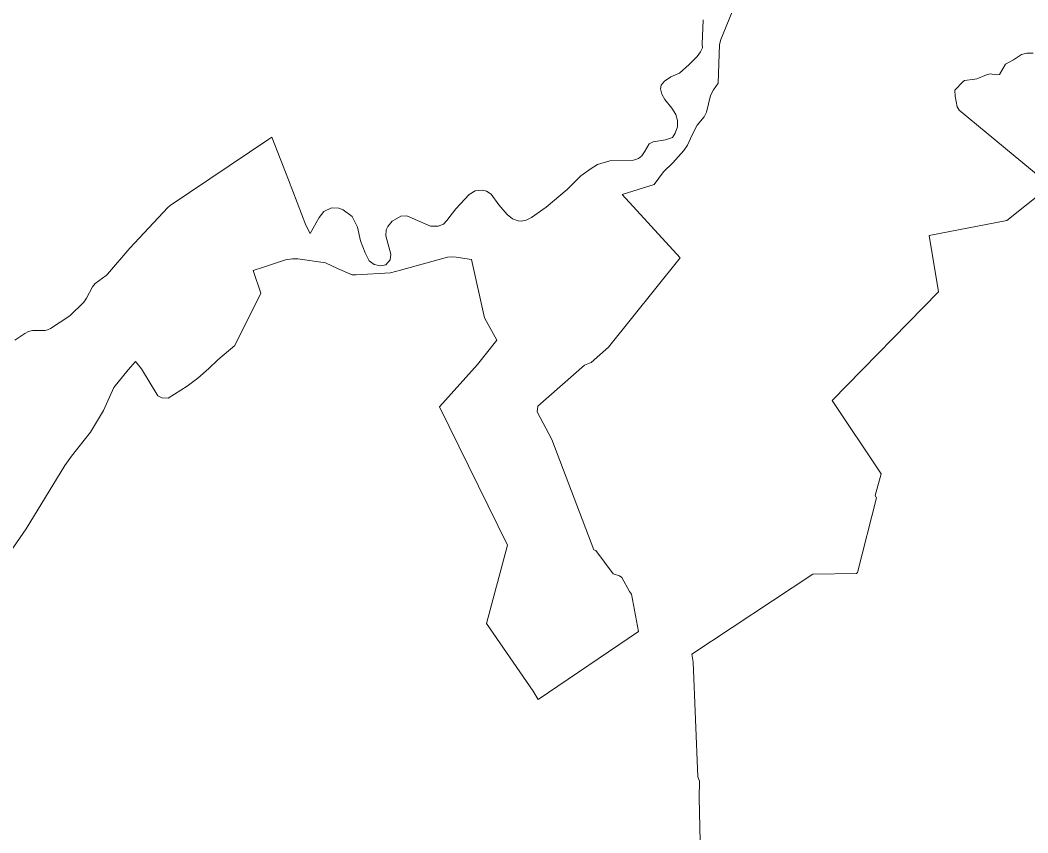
# Model space of a CAD drawing. Extents: x 369010 to 735936, y 6377141 to 6616555.
# Drawn here: x 558469 to 564368, y 6491429 to 6496186 of the extents above; entities that cross this region are included whole.
import ezdxf

# ---------------------------------------------------------------- set-up
doc = ezdxf.new("R2010")
doc.units = 0
doc.header["$LTSCALE"] = 40
doc.layers.add('3', color=7, linetype='Continuous', lineweight=13)

msp = doc.modelspace()

# ---------------------------------------------------------------- linework, layer by layer
at = {"layer": '3'}
for points in [[(562636.15, 6496235.68), (562570.77, 6496072.49), (562562.33, 6496043.53), (562554.06, 6495818.28), (562528.57, 6495778.06), (562510.03, 6495745.46), (562485.7, 6495648.14), (562473.12, 6495620.33), (562432.41, 6495570.68), (562402.45, 6495513.92), (562376.3, 6495454.67), (562353.3, 6495422.23), (562288.92, 6495351.39), (562234.96, 6495297.6), (562179.85, 6495224.45), (561993.83, 6495165.03), (562332.12, 6494794.64), (561912.56, 6494272.8), (561810.61, 6494182.77), (561771.88, 6494167.54), (561499.8, 6493926.9), (561494.67, 6493892.97), (561582.22, 6493731.44), (561826.83, 6493085.14), (561839.24, 6493081.17), (561939.37, 6492945.79), (561977.94, 6492934.04), (561991.01, 6492922.95), (562036.69, 6492841.85), (562048.44, 6492825.47), (562088.99, 6492607), (561501.12, 6492210.62), (561471.66, 6492259.11), (561199.74, 6492654.83), (561322.04, 6493112.62), (560923.68, 6493922.93), (561146.78, 6494171.02), (561259.32, 6494314.01)], [(562510.03, 6495745.46), (562528.57, 6495778.06), (562554.06, 6495818.28), (562562.33, 6496043.53), (562570.77, 6496072.49), (562636.15, 6496235.68)], [(562466.84, 6496187.19), (562462.2, 6496045.35), (562462.53, 6496024.5), (562452.27, 6496000.5), (562432.08, 6495973.19), (562384.75, 6495926.85), (562329.14, 6495875.87), (562277.66, 6495854.03), (562241.25, 6495829.86), (562221.39, 6495806.36), (562217.42, 6495783.36), (562224.7, 6495753.73), (562243.57, 6495722.28), (562283.46, 6495670.81), (562306.96, 6495634.24), (562317.55, 6495598.32), (562317.05, 6495561.25), (562302.49, 6495524.67), (562286.93, 6495500.01), (562247.05, 6495484.95), (562173.56, 6495473.04), (562151.05, 6495461.95), (562124.41, 6495416.1), (562107.69, 6495392.44), (562087.83, 6495375.72), (562058.7, 6495367.28), (561921.5, 6495362.31), (561849.51, 6495340.8), (561810.61, 6495317.13), (561750.7, 6495274.43), (561671.26, 6495195.49), (561548.12, 6495091.55), (561463.05, 6495031.64), (561430.78, 6495014.92), (561402.64, 6495009.79), (561383.78, 6495011.11), (561350.51, 6495024.19), (561319.23, 6495049.51), (561271.23, 6495104.62), (561225.39, 6495168.01), (561199.41, 6495184.89), (561175.9, 6495191.51), (561133.37, 6495187.05), (561097.79, 6495165.53), (561019.83, 6495081.12), (560967.37, 6495013.1), (560946.18, 6494991.09), (560916.56, 6494979.67), (560870.22, 6494980.66), (560731.86, 6495040.24), (560697.93, 6495038.26), (560646.13, 6495009.46), (560620.8, 6494977.52), (560612.03, 6494958.32), (560608.72, 6494922.9), (560638.35, 6494817.31), (560634.38, 6494783.38), (560609.55, 6494754.75), (560577.94, 6494748.46), (560540.7, 6494756.07), (560511.41, 6494777.92), (560487.9, 6494825.09), (560461.09, 6494894.76), (560443.38, 6494973.71), (560412.43, 6495035.94), (560359.31, 6495075.83), (560334.32, 6495084.93), (560290.79, 6495087.74)], [(560461.09, 6494894.76), (560487.9, 6494825.09), (560511.41, 6494777.92), (560540.7, 6494756.07), (560577.94, 6494748.46), (560609.55, 6494754.75), (560634.38, 6494783.38), (560638.35, 6494817.31), (560608.72, 6494922.9), (560612.03, 6494958.32), (560620.8, 6494977.52), (560646.13, 6495009.46), (560697.93, 6495038.26), (560731.86, 6495040.24), (560870.22, 6494980.66), (560916.56, 6494979.67), (560946.18, 6494991.09), (560967.37, 6495013.1), (561019.83, 6495081.12), (561097.79, 6495165.53), (561133.37, 6495187.05), (561175.9, 6495191.51), (561199.41, 6495184.89), (561225.39, 6495168.01), (561271.23, 6495104.62), (561319.23, 6495049.51), (561350.51, 6495024.19), (561383.78, 6495011.11), (561402.64, 6495009.79), (561430.78, 6495014.92), (561463.05, 6495031.64), (561548.12, 6495091.55), (561671.26, 6495195.49), (561750.7, 6495274.43), (561810.61, 6495317.13), (561849.51, 6495340.8), (561921.5, 6495362.31), (562058.7, 6495367.28), (562087.83, 6495375.72), (562107.69, 6495392.44), (562124.41, 6495416.1), (562151.05, 6495461.95), (562173.56, 6495473.04), (562247.05, 6495484.95), (562286.93, 6495500.01), (562302.49, 6495524.67), (562317.05, 6495561.25), (562317.55, 6495598.32), (562306.96, 6495634.24), (562283.46, 6495670.81), (562243.57, 6495722.28), (562224.7, 6495753.73), (562217.42, 6495783.36), (562221.39, 6495806.36), (562241.25, 6495829.86), (562277.66, 6495854.03), (562329.14, 6495875.87), (562384.75, 6495926.85), (562432.08, 6495973.19), (562452.27, 6496000.5), (562462.53, 6496024.5), (562462.2, 6496045.35), (562466.84, 6496187.19)], [(564399.09, 6495992.55), (564362.85, 6495993.22), (564329.75, 6495984.77), (564283.57, 6495953), (564236.24, 6495929), (564202.48, 6495867.93), (564184.27, 6495865.94), (564146.7, 6495871.74), (564125.85, 6495866.6), (564068.25, 6495841.78), (564057.99, 6495839.79), (563996.26, 6495833.34), (563989.14, 6495827.55), (563939.82, 6495775.58), (563942.47, 6495740.49), (563954.72, 6495677.93), (563965.14, 6495659.72), (564439.64, 6495267.65)], [(564439.64, 6495267.65), (563965.14, 6495659.72), (563954.72, 6495677.93), (563942.47, 6495740.49), (563939.82, 6495775.58), (563989.14, 6495827.55), (563996.26, 6495833.34), (564057.99, 6495839.79), (564068.25, 6495841.78), (564125.85, 6495866.6), (564146.7, 6495871.74), (564184.27, 6495865.94), (564202.48, 6495867.93), (564236.24, 6495929), (564283.57, 6495953), (564329.75, 6495984.77), (564362.85, 6495993.22), (564399.09, 6495992.55)], [(558373.92, 6493020.1), (558504.01, 6493208.44), (558730.42, 6493579.34), (558769.64, 6493634.95), (558880.69, 6493773.64), (558956, 6493900.42), (559016.74, 6494035.3), (559100.48, 6494139.9), (559144.34, 6494188.23), (559178.27, 6494144.54), (559274.43, 6493988.13), (559297.27, 6493975.72), (559334.67, 6493973.07), (559445.73, 6494044.41), (559508.62, 6494090.75), (559573.49, 6494146.69), (559626.62, 6494197.33), (559725.92, 6494280.91), (559877.53, 6494588.09), (559832.01, 6494721.48), (559894.24, 6494740.35), (560022.18, 6494782.55), (560062.89, 6494789.01), (560094.5, 6494789.67), (560256.86, 6494765.51), (560326.21, 6494733.23), (560412.1, 6494695.66), (560436.1, 6494694.51), (560637.52, 6494706.26), (560694.45, 6494722.64), (560971.18, 6494797.95), (560996.5, 6494800.26), (561020.66, 6494798.28), (561111.69, 6494784.37), (561187.32, 6494444.26), (561259.32, 6494314.01), (561146.78, 6494171.02), (560923.68, 6493922.93), (561322.04, 6493112.62), (561199.74, 6492654.83), (561471.66, 6492259.11), (561501.12, 6492210.62), (562088.99, 6492607), (562048.44, 6492825.47), (562036.69, 6492841.85), (561991.01, 6492922.95), (561977.94, 6492934.04), (561939.37, 6492945.79), (561839.24, 6493081.17), (561826.83, 6493085.14), (561582.22, 6493731.44), (561494.67, 6493892.97), (561499.8, 6493926.9), (561771.88, 6494167.54), (561810.61, 6494182.77), (561912.56, 6494272.8), (562332.12, 6494794.64), (561993.83, 6495165.03), (562179.85, 6495224.45), (562234.96, 6495297.6), (562288.92, 6495351.39), (562353.3, 6495422.23), (562376.3, 6495454.67), (562402.45, 6495513.92), (562432.41, 6495570.68), (562473.12, 6495620.33), (562485.7, 6495648.14), (562510.03, 6495745.46)], [(560290.79, 6495087.74), (560247.43, 6495066.23), (560219.46, 6495030.31), (560167.32, 6494936.8), (560140.51, 6494986.95), (560039.88, 6495250.93), (559942.57, 6495500.34), (559924.69, 6495489.92), (559346.26, 6495102.14), (559333.18, 6495090.39), (559109.92, 6494851.4), (558979.34, 6494698.81), (558972.22, 6494691.53), (558908.5, 6494645.52), (558893.11, 6494625.49), (558857.86, 6494559.29), (558840.97, 6494534.79), (558760.21, 6494456.34), (558646.84, 6494382.03), (558629.29, 6494372.93), (558615.56, 6494370.28), (558540.92, 6494369.79), (558517.41, 6494363.83), (558495.4, 6494352.74), (558437.64, 6494312.36)], [(558437.64, 6494312.36), (558495.4, 6494352.74), (558517.41, 6494363.83), (558540.92, 6494369.79), (558615.56, 6494370.28), (558629.29, 6494372.93), (558646.84, 6494382.03), (558760.21, 6494456.34), (558840.97, 6494534.79), (558857.86, 6494559.29), (558893.11, 6494625.49), (558908.5, 6494645.52), (558972.22, 6494691.53), (558979.34, 6494698.81), (559109.92, 6494851.4), (559333.18, 6495090.39), (559346.26, 6495102.14), (559924.69, 6495489.92), (559942.57, 6495500.34), (560039.88, 6495250.93), (560140.51, 6494986.95), (560167.32, 6494936.8), (560219.46, 6495030.31), (560247.43, 6495066.23), (560290.79, 6495087.74), (560334.32, 6495084.93), (560359.31, 6495075.83), (560412.43, 6495035.94), (560443.38, 6494973.71), (560461.09, 6494894.76)], [(562450.29, 6491376.98), (562443.17, 6491635.66), (562445.15, 6491731.16), (562435.22, 6491756.48), (562408.91, 6492427.93), (562401.13, 6492474.27), (563109.82, 6492943.64), (563364.53, 6492948.11), (563370.49, 6492953.9), (563481.37, 6493390.5), (563473.43, 6493402.91), (563508.52, 6493531.01), (563221.37, 6493960.83), (563844.49, 6494596.53), (563789.87, 6494925.88), (564244.18, 6495013.6), (564474.9, 6495197.47)], [(564474.9, 6495197.47), (564244.18, 6495013.6), (563789.87, 6494925.88), (563844.49, 6494596.53), (563221.37, 6493960.83), (563508.52, 6493531.01), (563473.43, 6493402.91), (563481.37, 6493390.5), (563370.49, 6492953.9), (563364.53, 6492948.11), (563109.82, 6492943.64), (562401.13, 6492474.27), (562408.91, 6492427.93), (562435.22, 6491756.48), (562445.15, 6491731.16), (562443.17, 6491635.66), (562450.29, 6491376.98)], [(561259.32, 6494314.01), (561187.32, 6494444.26), (561111.69, 6494784.37), (561020.66, 6494798.28), (560996.5, 6494800.26), (560971.18, 6494797.95), (560694.45, 6494722.64), (560637.52, 6494706.26), (560436.1, 6494694.51), (560412.1, 6494695.66), (560326.21, 6494733.23), (560256.86, 6494765.51), (560094.5, 6494789.67), (560062.89, 6494789.01), (560022.18, 6494782.55), (559894.24, 6494740.35), (559832.01, 6494721.48), (559877.53, 6494588.09), (559725.92, 6494280.91), (559626.62, 6494197.33), (559573.49, 6494146.69), (559508.62, 6494090.75), (559445.73, 6494044.41), (559334.67, 6493973.07), (559297.27, 6493975.72), (559274.43, 6493988.13), (559178.27, 6494144.54), (559144.34, 6494188.23), (559100.48, 6494139.9), (559016.74, 6494035.3), (558956, 6493900.42), (558880.69, 6493773.64), (558769.64, 6493634.95), (558730.42, 6493579.34), (558504.01, 6493208.44), (558373.92, 6493020.1)]]:
    msp.add_lwpolyline(points, dxfattribs=at)

doc.saveas('drawing.dxf')
